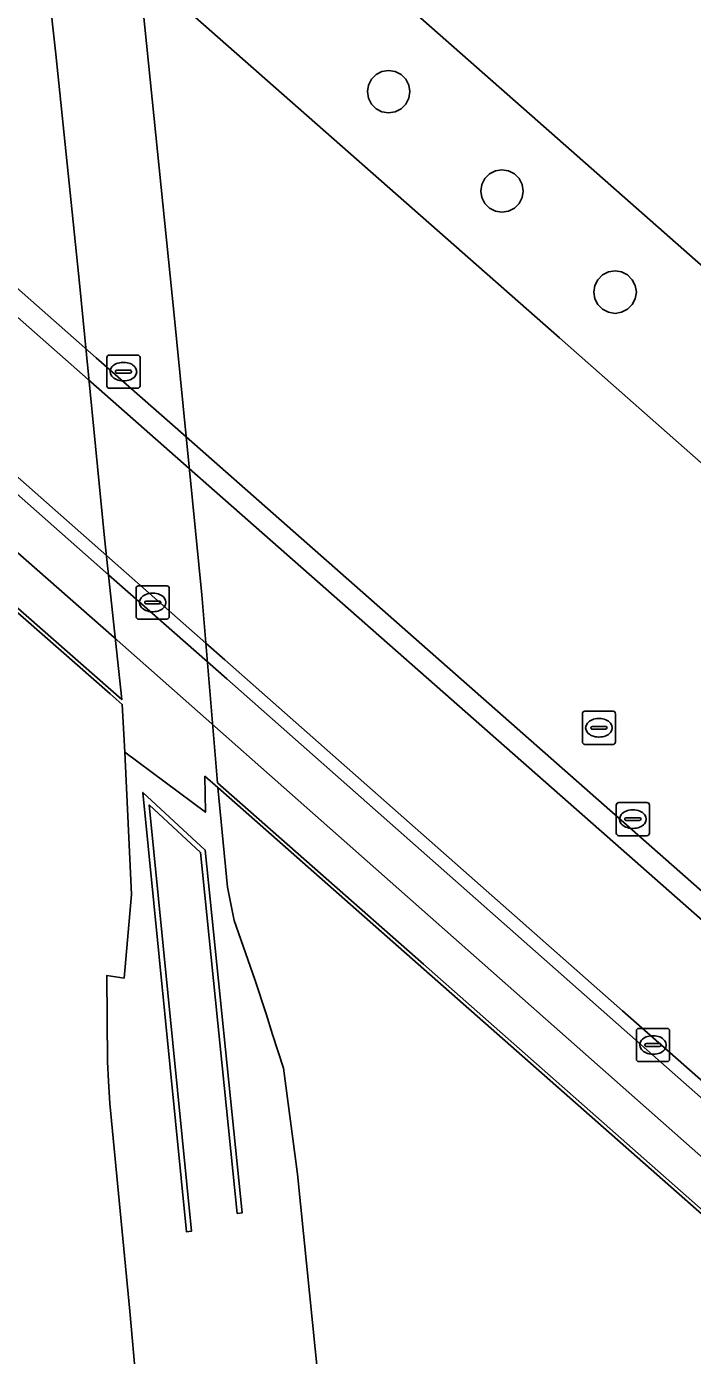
# Model space of a CAD drawing. Extents: x 157692 to 159674, y 381452 to 383291.
# Drawn here: x 157797.91 to 157818, y 382279.49 to 382319.59 of the extents above; entities that cross this region are included whole.
import ezdxf

# ---------------------------------------------------------------- set-up
doc = ezdxf.new("R2010")
doc.units = 0
for name, color, linetype in [('IMGEO_Berm_groen', 7, 'Continuous'), ('IMGEO_Fietspad_gesloten', 7, 'Continuous'), ('IMGEO_Kolk', 7, 'Continuous'), ('IMGEO_Muur', 7, 'Continuous'), ('IMGEO_Pijler', 7, 'Continuous'), ('IMGEO_Rijbaan_autosnelweg', 7, 'Continuous'), ('IMGEO_Rijbaan_regionaal_gesloten', 7, 'Continuous'), ('IMGEO_Rioolput', 7, 'Continuous'), ('IMGEO_Verkeerseiland_open', 7, 'Continuous'), ('IMGEO_Voetpad_open', 7, 'Continuous')]:
    doc.layers.add(name, color=color, linetype=linetype)

msp = doc.modelspace()

# ---------------------------------------------------------------- linework, layer by layer
at = {"layer": 'IMGEO_Berm_groen'}
for points in [[(157803.677, 382296.633), (157803.291, 382296.972), (157803.303, 382295.882), (157800.872, 382297.702), (157801.072, 382293.406), (157800.847, 382290.881), (157800.326, 382290.954), (157800.349, 382288.357), (157800.381, 382287.77), (157800.416, 382287.097), (157801.022, 382280.827), (157801.982, 382270.068), (157803.033, 382258.395), (157809.231, 382252.545), (157808.103, 382264.86), (157807.064, 382275.213), (157806.087, 382284.966), (157805.659, 382288.159), (157805.332, 382289.175), (157805.141, 382289.797), (157804.798, 382290.841), (157804.173, 382292.617), (157803.975, 382293.626)], [(157801.418, 382296.485), (157803.301, 382294.744), (157804.412, 382283.794), (157804.263, 382283.778), (157803.157, 382294.673), (157801.607, 382296.107), (157802.88, 382283.242), (157802.731, 382283.227)]]:
    msp.add_lwpolyline(points, close=True, dxfattribs=at)
at = {"layer": 'IMGEO_Fietspad_gesloten'}
for points in [[(157855.051, 382259.768), (157852.254, 382262.701), (157851.946, 382262.957), (157847.473, 382266.92), (157842.787, 382271.047), (157841.396, 382272.273), (157826.889, 382285.051), (157825.591, 382286.195), (157825.283, 382286.465), (157822.983, 382288.492), (157822.633, 382288.8), (157822.4, 382289.005), (157821.599, 382289.711), (157815.422, 382295.152), (157803.404, 382305.737), (157802.813, 382306.258), (157800.096, 382308.652), (157799.766, 382308.942), (157788.077, 382319.239)], [(157788.589, 382313.983), (157800.321, 382303.633), (157800.58, 382303.404), (157803.314, 382300.991), (157803.891, 382300.482), (157815.891, 382289.894), (157822.111, 382284.407), (157822.922, 382283.69), (157823.129, 382283.508), (157823.505, 382283.176), (157825.801, 382281.151), (157826.123, 382280.867), (157827.385, 382279.753), (157841.863, 382266.978), (157843.277, 382265.731), (157844.573, 382264.557), (157846.923, 382262.428)]]:
    msp.add_lwpolyline(points, dxfattribs=at)
at = {"layer": 'IMGEO_Kolk'}
for p, q in [((157800.404, 382309.679), (157801.256, 382309.679)), ((157800.329, 382308.753), (157800.329, 382309.605)), ((157800.817, 382309.459), (157800.842, 382309.459)), ((157801.33, 382309.605), (157801.33, 382308.753)), ((157800.588, 382309.173), (157800.588, 382309.185)), ((157801.026, 382309.136), (157800.628, 382309.136)), ((157800.631, 382309.222), (157801.029, 382309.222)), ((157800.84, 382308.899), (157800.815, 382308.899)), ((157801.072, 382309.185), (157801.072, 382309.173)), ((157801.256, 382308.679), (157800.404, 382308.679)), ((157801.212, 382301.789), (157801.212, 382302.641)), ((157801.287, 382302.715), (157802.139, 382302.715)), ((157801.7, 382302.495), (157801.725, 382302.495)), ((157802.213, 382302.641), (157802.213, 382301.789)), ((157801.471, 382302.209), (157801.471, 382302.221)), ((157801.909, 382302.172), (157801.511, 382302.172)), ((157801.514, 382302.258), (157801.912, 382302.258)), ((157801.955, 382302.221), (157801.955, 382302.209)), ((157802.139, 382301.715), (157801.287, 382301.715)), ((157801.723, 382301.935), (157801.698, 382301.935)), ((157815.701, 382295.251), (157815.701, 382296.103)), ((157815.776, 382296.177), (157816.628, 382296.177)), ((157816.702, 382296.103), (157816.702, 382295.251)), ((157815.96, 382295.671), (157815.96, 382295.683)), ((157816.398, 382295.634), (157816, 382295.634)), ((157816.003, 382295.72), (157816.401, 382295.72)), ((157816.189, 382295.957), (157816.214, 382295.957)), ((157816.444, 382295.683), (157816.444, 382295.671)), ((157816.212, 382295.397), (157816.187, 382295.397)), ((157816.628, 382295.177), (157815.776, 382295.177)), ((157816.309, 382288.436), (157816.309, 382289.288)), ((157816.384, 382289.362), (157817.236, 382289.362)), ((157817.31, 382289.288), (157817.31, 382288.436)), ((157816.568, 382288.856), (157816.568, 382288.868)), ((157817.006, 382288.819), (157816.608, 382288.819)), ((157816.611, 382288.905), (157817.009, 382288.905)), ((157816.797, 382289.142), (157816.822, 382289.142)), ((157817.052, 382288.868), (157817.052, 382288.856)), ((157816.82, 382288.582), (157816.795, 382288.582)), ((157817.236, 382288.362), (157816.384, 382288.362))]:
    msp.add_line(p, q, dxfattribs=at)
for points in [[(157800.404, 382309.679), (157801.256, 382309.679)], [(157800.329, 382308.753), (157800.329, 382309.605)], [(157801.33, 382309.605), (157801.33, 382308.753)], [(157801.256, 382308.679), (157800.404, 382308.679)], [(157801.212, 382301.789), (157801.212, 382302.641)], [(157801.287, 382302.715), (157802.139, 382302.715)], [(157802.213, 382302.641), (157802.213, 382301.789)], [(157802.139, 382301.715), (157801.287, 382301.715)], [(157815.701, 382295.251), (157815.701, 382296.103)], [(157815.776, 382296.177), (157816.628, 382296.177)], [(157816.702, 382296.103), (157816.702, 382295.251)], [(157816.628, 382295.177), (157815.776, 382295.177)], [(157816.309, 382288.436), (157816.309, 382289.288)], [(157816.384, 382289.362), (157817.236, 382289.362)], [(157817.31, 382289.288), (157817.31, 382288.436)], [(157817.236, 382288.362), (157816.384, 382288.362)]]:
    msp.add_lwpolyline(points, dxfattribs=at)
for centre, radius, start, end in [((157800.406, 382309.603), 0.0765, 91.552, 178.448), ((157800.406, 382309.603), 0.0765, 91.552, 178.448), ((157801.254, 382309.603), 0.0765, 1.552, 88.448), ((157801.254, 382309.603), 0.0765, 1.552, 88.448), ((157800.628, 382309.182), 0.0403, 85.8775, 175.7526), ((157800.625, 382309.172), 0.0366, 178.938, 274.7102), ((157801.029, 382309.179), 0.043, 264.8664, 352.4533), ((157801.033, 382309.184), 0.0386, 1.7309, 96.639), ((157800.406, 382308.755), 0.0765, 181.552, 268.448), ((157800.406, 382308.755), 0.0765, 181.552, 268.448), ((157801.254, 382308.755), 0.0765, 271.552, 358.448), ((157801.254, 382308.755), 0.0765, 271.552, 358.448), ((157801.289, 382302.639), 0.0765, 91.552, 178.448), ((157801.289, 382302.639), 0.0765, 91.552, 178.448), ((157802.137, 382302.639), 0.0765, 1.552, 88.448), ((157802.137, 382302.639), 0.0765, 1.552, 88.448), ((157801.511, 382302.218), 0.0403, 85.8775, 175.7526), ((157801.508, 382302.208), 0.0366, 178.938, 274.7102), ((157801.912, 382302.215), 0.043, 264.8664, 352.4533), ((157801.916, 382302.22), 0.0386, 1.7309, 96.639), ((157801.289, 382301.791), 0.0765, 181.552, 268.448), ((157801.289, 382301.791), 0.0765, 181.552, 268.448), ((157802.137, 382301.791), 0.0765, 271.552, 358.448), ((157802.137, 382301.791), 0.0765, 271.552, 358.448), ((157815.778, 382296.101), 0.0765, 91.552, 178.448), ((157815.778, 382296.101), 0.0765, 91.552, 178.448), ((157816.626, 382296.101), 0.0765, 1.552, 88.448), ((157816.626, 382296.101), 0.0765, 1.552, 88.448), ((157816, 382295.68), 0.0403, 85.8775, 175.7526), ((157815.997, 382295.67), 0.0366, 178.938, 274.7102), ((157816.401, 382295.677), 0.043, 264.8664, 352.4533), ((157816.405, 382295.682), 0.0386, 1.7309, 96.639), ((157815.778, 382295.253), 0.0765, 181.552, 268.448), ((157815.778, 382295.253), 0.0765, 181.552, 268.448), ((157816.626, 382295.253), 0.0765, 271.552, 358.448), ((157816.626, 382295.253), 0.0765, 271.552, 358.448), ((157816.386, 382289.286), 0.0765, 91.552, 178.448), ((157816.386, 382289.286), 0.0765, 91.552, 178.448), ((157817.234, 382289.286), 0.0765, 1.552, 88.448), ((157817.234, 382289.286), 0.0765, 1.552, 88.448), ((157816.608, 382288.865), 0.0403, 85.8775, 175.7526), ((157816.605, 382288.855), 0.0366, 178.938, 274.7102), ((157817.009, 382288.862), 0.043, 264.8664, 352.4533), ((157817.013, 382288.867), 0.0386, 1.7309, 96.639), ((157816.386, 382288.438), 0.0765, 181.552, 268.448), ((157816.386, 382288.438), 0.0765, 181.552, 268.448), ((157817.234, 382288.438), 0.0765, 271.552, 358.448), ((157817.234, 382288.438), 0.0765, 271.552, 358.448)]:
    msp.add_arc(centre, radius, start, end, dxfattribs=at)
for centre, major_axis, ratio, start_param, end_param in [((157800.816, 382309.179), (-0.387, 0.002), 0.722429, 4.712389, 7.853982), ((157800.841, 382309.179), (-0.39, 0.002), 0.717154, 1.570796, 4.712389), ((157801.699, 382302.215), (-0.387, 0.002), 0.722429, 4.712389, 7.853982), ((157801.724, 382302.215), (-0.39, 0.002), 0.717154, 1.570796, 4.712389), ((157816.188, 382295.677), (-0.387, 0.002), 0.722429, 4.712389, 7.853982), ((157816.213, 382295.677), (-0.39, 0.002), 0.717154, 1.570796, 4.712389), ((157816.796, 382288.862), (-0.387, 0.002), 0.722429, 4.712389, 7.853982), ((157816.821, 382288.862), (-0.39, 0.002), 0.717154, 1.570796, 4.712389)]:
    msp.add_ellipse(centre, major_axis=major_axis, ratio=ratio, start_param=start_param, end_param=end_param, dxfattribs=at)
at = {"layer": 'IMGEO_Muur'}
for points in [[(157841.313, 382273.214), (157826.801, 382285.998), (157825.496, 382287.148), (157825.191, 382287.416), (157822.889, 382289.444), (157822.544, 382289.748), (157822.307, 382289.957), (157821.508, 382290.661), (157815.338, 382296.096), (157803.316, 382306.686), (157802.718, 382307.214), (157800.009, 382309.6), (157799.666, 382309.902), (157787.972, 382320.204)], [(157788.077, 382319.239), (157799.766, 382308.942), (157800.096, 382308.652), (157802.813, 382306.258), (157803.404, 382305.737), (157815.422, 382295.152), (157821.599, 382289.711), (157822.4, 382289.005), (157822.633, 382288.8), (157822.983, 382288.492), (157825.283, 382286.465), (157825.591, 382286.195), (157826.889, 382285.051), (157841.396, 382272.273)], [(157841.863, 382266.978), (157827.385, 382279.753), (157826.123, 382280.867), (157825.801, 382281.151), (157823.505, 382283.176), (157823.129, 382283.508), (157822.922, 382283.69), (157822.111, 382284.407), (157815.891, 382289.894), (157803.891, 382300.482), (157803.314, 382300.991), (157800.58, 382303.404), (157800.321, 382303.633), (157788.589, 382313.983)], [(157788.639, 382313.416), (157800.381, 382303.052), (157800.633, 382302.83), (157803.362, 382300.422), (157803.945, 382299.907), (157815.943, 382289.318), (157822.167, 382283.825), (157822.979, 382283.108), (157823.184, 382282.928), (157823.562, 382282.593), (157825.858, 382280.568), (157826.181, 382280.282), (157827.44, 382279.172)]]:
    msp.add_lwpolyline(points, dxfattribs=at)
msp.add_lwpolyline([(157804.412, 382283.794), (157803.301, 382294.744), (157801.418, 382296.485), (157802.731, 382283.227), (157802.88, 382283.242), (157801.607, 382296.107), (157803.157, 382294.673), (157804.263, 382283.778)], close=True, dxfattribs=at)
at = {"layer": 'IMGEO_Pijler'}
for points in [[(157809.438, 382317.827), (157809.347, 382318.005), (157809.206, 382318.147), (157809.027, 382318.238), (157808.83, 382318.269), (157808.632, 382318.238), (157808.453, 382318.147), (157808.312, 382318.005), (157808.221, 382317.827), (157808.19, 382317.629), (157808.221, 382317.431), (157808.312, 382317.253), (157808.453, 382317.111), (157808.632, 382317.02), (157808.83, 382316.989), (157809.027, 382317.02), (157809.206, 382317.111), (157809.347, 382317.253), (157809.438, 382317.431), (157809.47, 382317.629)], [(157812.859, 382314.825), (157812.768, 382315.003), (157812.627, 382315.145), (157812.448, 382315.236), (157812.25, 382315.267), (157812.053, 382315.236), (157811.874, 382315.145), (157811.733, 382315.003), (157811.642, 382314.825), (157811.61, 382314.627), (157811.642, 382314.429), (157811.733, 382314.251), (157811.874, 382314.109), (157812.053, 382314.018), (157812.25, 382313.987), (157812.448, 382314.018), (157812.627, 382314.109), (157812.768, 382314.251), (157812.859, 382314.429), (157812.89, 382314.627)], [(157816.275, 382311.776), (157816.184, 382311.954), (157816.043, 382312.096), (157815.864, 382312.187), (157815.667, 382312.218), (157815.469, 382312.187), (157815.291, 382312.096), (157815.149, 382311.954), (157815.058, 382311.776), (157815.027, 382311.578), (157815.058, 382311.38), (157815.149, 382311.202), (157815.291, 382311.06), (157815.469, 382310.97), (157815.667, 382310.938), (157815.864, 382310.97), (157816.043, 382311.06), (157816.184, 382311.202), (157816.275, 382311.38), (157816.307, 382311.578)]]:
    msp.add_lwpolyline(points, close=True, dxfattribs=at)
at = {"layer": 'IMGEO_Rijbaan_autosnelweg'}
for points in [[(157776.265, 382371.904), (157777.22, 382361.912), (157778.682, 382346.829), (157779.078, 382342.63), (157779.939, 382333.99), (157781.049, 382322.564), (157781.676, 382316.039), (157794.333, 382304.938), (157800.78, 382299.284), (157800.256, 382304.162), (157799.503, 382311.846), (157798.791, 382318.756), (157797.905, 382326.777), (157797.215, 382334.091), (157796.63, 382339.975), (157796.059, 382345.845), (157795.075, 382355.289), (157788.817, 382360.817)], [(157804.384, 382347.155), (157798.266, 382352.586), (157798.745, 382347.763), (157799.501, 382339.491), (157800.515, 382329.596), (157801.363, 382320.668), (157802.351, 382310.987), (157803.193, 382302.447), (157803.665, 382296.776), (157809.882, 382291.297), (157822.161, 382280.476), (157822.504, 382280.173), (157822.049, 382285.33), (157821.166, 382294.371), (157820.223, 382303.738), (157819.17, 382314.636), (157818.213, 382324.821), (157817.425, 382332.345), (157817.08, 382335.883), (157816.582, 382336.325)]]:
    msp.add_lwpolyline(points, close=True, dxfattribs=at)
for points in [[(157794.695, 382262.871), (157799.273, 382252.442), (157802.643, 382255.336), (157803.033, 382258.395), (157801.982, 382270.068), (157801.022, 382280.827), (157800.416, 382287.097), (157800.381, 382287.77), (157800.349, 382288.357), (157800.326, 382290.954), (157800.847, 382290.881), (157801.072, 382293.406), (157800.872, 382297.702), (157800.796, 382299.137), (157800.433, 382299.455), (157794.347, 382304.793)], [(157822.622, 382279.093), (157822.517, 382280.029), (157822.178, 382280.328), (157809.896, 382291.151), (157803.677, 382296.633), (157803.975, 382293.626), (157804.173, 382292.617), (157804.798, 382290.841), (157805.141, 382289.797), (157805.332, 382289.175), (157805.659, 382288.159), (157806.087, 382284.966), (157807.064, 382275.213)]]:
    msp.add_lwpolyline(points, dxfattribs=at)
at = {"layer": 'IMGEO_Rijbaan_regionaal_gesloten'}
for points in [[(157820.918, 382304.086), (157820.147, 382304.766), (157813.984, 382310.2), (157801.992, 382320.773), (157801.306, 382321.377), (157798.618, 382323.747), (157798.181, 382324.133), (157785.189, 382335.588), (157779.28, 382340.797), (157778.325, 382341.639), (157777.486, 382342.379), (157777.442, 382342.418), (157777.36, 382342.49), (157777.016, 382342.794), (157775.083, 382344.498), (157773.9, 382345.541), (157759.086, 382358.601), (157757.626, 382359.889), (157756.643, 382360.756), (157753.919, 382363.157)], [(157784.12, 382342.49), (157797.518, 382330.68), (157797.954, 382330.295), (157800.655, 382327.914), (157801.304, 382327.342), (157813.333, 382316.739), (157819.518, 382311.286), (157820.276, 382310.618), (157820.615, 382310.319), (157820.859, 382310.105), (157823.181, 382308.057), (157823.43, 382307.838), (157824.826, 382306.607), (157839.142, 382293.988), (157840.809, 382292.518), (157848.406, 382285.822)], [(157787.972, 382320.204), (157799.666, 382309.902), (157800.009, 382309.6), (157802.718, 382307.214), (157803.316, 382306.686), (157815.338, 382296.096), (157821.508, 382290.661), (157822.307, 382289.957), (157822.544, 382289.748), (157822.889, 382289.444), (157825.191, 382287.416), (157825.496, 382287.148), (157826.801, 382285.998), (157841.313, 382273.214), (157842.7, 382271.991), (157852.716, 382263.168), (157859.464, 382257.571)]]:
    msp.add_lwpolyline(points, dxfattribs=at)
at = {"layer": 'IMGEO_Rioolput'}
for p, q in [((157814.678, 382298.007), (157814.678, 382298.859)), ((157814.753, 382298.933), (157815.605, 382298.933)), ((157815.679, 382298.859), (157815.679, 382298.007)), ((157814.937, 382298.427), (157814.937, 382298.439)), ((157814.98, 382298.476), (157815.378, 382298.476)), ((157815.166, 382298.713), (157815.191, 382298.713)), ((157815.421, 382298.439), (157815.421, 382298.427)), ((157815.375, 382298.39), (157814.977, 382298.39)), ((157815.189, 382298.153), (157815.164, 382298.153)), ((157815.605, 382297.933), (157814.753, 382297.933))]:
    msp.add_line(p, q, dxfattribs=at)
for points in [[(157814.678, 382298.007), (157814.678, 382298.859)], [(157814.753, 382298.933), (157815.605, 382298.933)], [(157815.679, 382298.859), (157815.679, 382298.007)], [(157815.605, 382297.933), (157814.753, 382297.933)]]:
    msp.add_lwpolyline(points, dxfattribs=at)
for centre, radius, start, end in [((157814.755, 382298.857), 0.0765, 91.552, 178.448), ((157814.755, 382298.857), 0.0765, 91.552, 178.448), ((157815.603, 382298.857), 0.0765, 1.552, 88.448), ((157815.603, 382298.857), 0.0765, 1.552, 88.448), ((157814.977, 382298.436), 0.0403, 85.8775, 175.7526), ((157814.974, 382298.426), 0.0366, 178.938, 274.7102), ((157815.378, 382298.433), 0.043, 264.8664, 352.4533), ((157815.382, 382298.438), 0.0386, 1.7309, 96.639), ((157814.755, 382298.009), 0.0765, 181.552, 268.448), ((157814.755, 382298.009), 0.0765, 181.552, 268.448), ((157815.603, 382298.009), 0.0765, 271.552, 358.448), ((157815.603, 382298.009), 0.0765, 271.552, 358.448)]:
    msp.add_arc(centre, radius, start, end, dxfattribs=at)
for centre, major_axis, ratio, start_param, end_param in [((157815.165, 382298.433), (-0.387, 0.002), 0.722429, 4.712389, 7.853982), ((157815.19, 382298.433), (-0.39, 0.002), 0.717154, 1.570796, 4.712389)]:
    msp.add_ellipse(centre, major_axis=major_axis, ratio=ratio, start_param=start_param, end_param=end_param, dxfattribs=at)
at = {"layer": 'IMGEO_Verkeerseiland_open'}
for points in [[(157824.826, 382306.607), (157823.43, 382307.838), (157823.181, 382308.057), (157820.859, 382310.105), (157820.615, 382310.319), (157820.276, 382310.618), (157819.518, 382311.286), (157813.333, 382316.739), (157801.304, 382327.342), (157800.655, 382327.914), (157797.954, 382330.295), (157797.518, 382330.68), (157784.12, 382342.49)], [(157779.28, 382340.797), (157785.189, 382335.588), (157798.181, 382324.133), (157798.618, 382323.747), (157801.306, 382321.377), (157801.992, 382320.773), (157813.984, 382310.2), (157820.147, 382304.766), (157820.918, 382304.086), (157821.225, 382303.816), (157821.501, 382303.573), (157823.817, 382301.531), (157824.083, 382301.296), (157825.484, 382300.061), (157839.865, 382287.382), (157841.408, 382286.021), (157842.919, 382284.688)]]:
    msp.add_lwpolyline(points, dxfattribs=at)
for points in [[(157809.206, 382317.111), (157809.027, 382317.02), (157808.83, 382316.989), (157808.632, 382317.02), (157808.453, 382317.111), (157808.312, 382317.253), (157808.221, 382317.431), (157808.19, 382317.629), (157808.221, 382317.827), (157808.312, 382318.005), (157808.453, 382318.147), (157808.632, 382318.238), (157808.83, 382318.269), (157809.027, 382318.238), (157809.206, 382318.147), (157809.347, 382318.005), (157809.438, 382317.827), (157809.47, 382317.629), (157809.438, 382317.431), (157809.347, 382317.253)], [(157812.627, 382314.109), (157812.448, 382314.018), (157812.25, 382313.987), (157812.053, 382314.018), (157811.874, 382314.109), (157811.733, 382314.251), (157811.642, 382314.429), (157811.61, 382314.627), (157811.642, 382314.825), (157811.733, 382315.003), (157811.874, 382315.145), (157812.053, 382315.236), (157812.25, 382315.267), (157812.448, 382315.236), (157812.627, 382315.145), (157812.768, 382315.003), (157812.859, 382314.825), (157812.89, 382314.627), (157812.859, 382314.429), (157812.768, 382314.251)], [(157816.043, 382311.06), (157815.864, 382310.97), (157815.667, 382310.938), (157815.469, 382310.97), (157815.291, 382311.06), (157815.149, 382311.202), (157815.058, 382311.38), (157815.027, 382311.578), (157815.058, 382311.776), (157815.149, 382311.954), (157815.291, 382312.096), (157815.469, 382312.187), (157815.667, 382312.218), (157815.864, 382312.187), (157816.043, 382312.096), (157816.184, 382311.954), (157816.275, 382311.776), (157816.307, 382311.578), (157816.275, 382311.38), (157816.184, 382311.202)]]:
    msp.add_lwpolyline(points, close=True, dxfattribs=at)
at = {"layer": 'IMGEO_Voetpad_open'}
for points in [[(157769.554, 382328.412), (157777.234, 382321.63), (157778.803, 382320.253), (157800.547, 382301.162), (157824.241, 382280.218), (157842.084, 382264.475), (157843.806, 382262.956), (157847.374, 382259.809), (157847.521, 382259.679), (157847.819, 382256.189), (157854.049, 382251.169), (157854.213, 382251.038), (157855.06, 382250.355), (157855.179, 382250.259), (157856.036, 382249.446), (157856.793, 382252.784), (157850.287, 382259.188), (157848.412, 382260.957)], [(157846.923, 382262.428), (157844.573, 382264.557), (157843.277, 382265.731), (157843.28, 382265.696), (157843.025, 382265.416), (157841.915, 382266.397), (157827.44, 382279.172), (157826.181, 382280.282), (157825.858, 382280.568), (157823.562, 382282.593), (157823.184, 382282.928), (157822.979, 382283.108), (157822.167, 382283.825), (157815.943, 382289.318), (157803.945, 382299.907), (157803.362, 382300.422), (157800.633, 382302.83), (157800.381, 382303.052), (157788.639, 382313.416)]]:
    msp.add_lwpolyline(points, dxfattribs=at)

doc.saveas('drawing.dxf')
